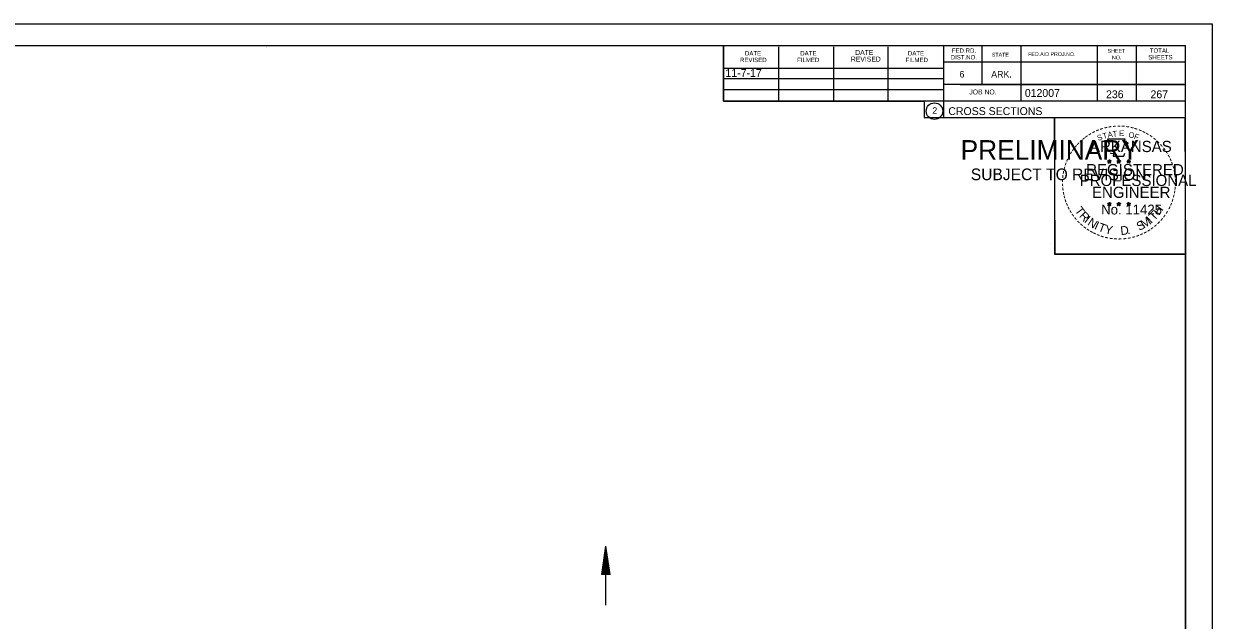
# Model space of a CAD drawing. Extents: x 1374311 to 1383814, y 384102 to 406278.
# Drawn here: x 1382591.4 to 1382803, y 402972.1 to 403078.4 of the extents above; entities that cross this region are included whole.
import ezdxf

# ---------------------------------------------------------------- set-up
doc = ezdxf.new("R2010")
doc.units = 0
for name, color, linetype in [('R_Border', 7, 'Continuous'), ('R_Border PE', 7, 'Continuous'), ('R_Border Prem', 7, 'Continuous'), ('R_Draft', 7, 'Continuous'), ('R_Fin Surface', 7, 'Continuous'), ('R_No Plot', 7, 'Continuous'), ('R_Water', 7, 'Continuous')]:
    doc.layers.add(name, color=color, linetype=linetype)

msp = doc.modelspace()

# ---------------------------------------------------------------- linework, layer by layer
at = {"layer": 'R_Border'}
for p, q in [((1382482.07, 403074.47), (1382798.25, 403074.47)), ((1382634.59, 403074.21), (1382634.59, 403074.21)), ((1382634.59, 403074.21), (1382634.59, 403074.21)), ((1382715.99, 403064.59), (1382715.99, 403074.47)), ((1382725.85, 403064.59), (1382725.85, 403074.27)), ((1382735.61, 403064.59), (1382735.61, 403074.27)), ((1382745.29, 403064.59), (1382745.29, 403074.27)), ((1382755.15, 403074.47), (1382755.15, 403061.67)), ((1382761.99, 403074.47), (1382761.99, 403067.53)), ((1382768.93, 403074.47), (1382768.93, 403064.59)), ((1382782.51, 403074.47), (1382782.51, 403064.59)), ((1382789.45, 403074.47), (1382789.45, 403064.59)), ((1382798.25, 402869.01), (1382798.25, 403074.47)), ((1382798.25, 403071.53), (1382755.15, 403071.53)), ((1382798.25, 403071.55), (1382798.25, 403071.55)), ((1382715.99, 403070.45), (1382755.15, 403070.45)), ((1382715.99, 403068.59), (1382755.15, 403068.59)), ((1382798.25, 403067.53), (1382755.15, 403067.53)), ((1382758.11, 403067.53), (1382798.25, 403067.53)), ((1382715.99, 403064.59), (1382715.99, 403066.65)), ((1382715.99, 403066.65), (1382755.15, 403066.65)), ((1382798.25, 403064.59), (1382715.99, 403064.59)), ((1382755.15, 403061.67), (1382798.25, 403061.67))]:
    msp.add_line(p, q, dxfattribs=at)
msp.add_circle((1382753.54, 403062.8), 1.47, dxfattribs=at)
at = {"layer": 'R_Border PE'}
for p, q in [((1382784.69, 403054.18), (1382784.64, 403053.93)), ((1382784.69, 403053.81), (1382784.69, 403054.18)), ((1382784.69, 403054.18), (1382784.73, 403053.93)), ((1382786.36, 403054.18), (1382786.31, 403053.93)), ((1382786.36, 403053.81), (1382786.36, 403054.18)), ((1382786.36, 403054.18), (1382786.4, 403053.93)), ((1382788.12, 403054.17), (1382788.08, 403053.91)), ((1382788.12, 403053.8), (1382788.12, 403054.17)), ((1382788.12, 403054.17), (1382788.17, 403053.92)), ((1382784.34, 403053.92), (1382784.69, 403053.81)), ((1382784.34, 403053.92), (1382784.59, 403053.88)), ((1382784.34, 403053.92), (1382784.57, 403053.8)), ((1382784.47, 403053.52), (1382784.69, 403053.81)), ((1382784.47, 403053.52), (1382784.6, 403053.76)), ((1382784.47, 403053.52), (1382784.68, 403053.73)), ((1382784.9, 403053.52), (1382784.68, 403053.73)), ((1382785.03, 403053.92), (1382784.69, 403053.81)), ((1382784.9, 403053.52), (1382784.69, 403053.81)), ((1382785.03, 403053.92), (1382784.75, 403053.88)), ((1382784.9, 403053.52), (1382784.76, 403053.81)), ((1382785.03, 403053.92), (1382784.83, 403053.82)), ((1382786.01, 403053.92), (1382786.36, 403053.81)), ((1382786.01, 403053.92), (1382786.26, 403053.88)), ((1382786.01, 403053.92), (1382786.24, 403053.8)), ((1382786.14, 403053.52), (1382786.36, 403053.81)), ((1382786.14, 403053.52), (1382786.27, 403053.76)), ((1382786.14, 403053.52), (1382786.35, 403053.73)), ((1382786.57, 403053.52), (1382786.35, 403053.73)), ((1382786.7, 403053.92), (1382786.36, 403053.81)), ((1382786.57, 403053.52), (1382786.36, 403053.81)), ((1382786.7, 403053.92), (1382786.42, 403053.88)), ((1382786.57, 403053.52), (1382786.43, 403053.81)), ((1382786.7, 403053.92), (1382786.5, 403053.82)), ((1382787.77, 403053.91), (1382788.12, 403053.8)), ((1382787.77, 403053.91), (1382788.02, 403053.87)), ((1382787.77, 403053.91), (1382788.01, 403053.79)), ((1382787.9, 403053.5), (1382788.12, 403053.8)), ((1382787.9, 403053.5), (1382788.03, 403053.75)), ((1382787.9, 403053.5), (1382788.12, 403053.72)), ((1382788.47, 403053.91), (1382788.12, 403053.8)), ((1382788.33, 403053.5), (1382788.12, 403053.8)), ((1382788.33, 403053.5), (1382788.12, 403053.72)), ((1382788.47, 403053.91), (1382788.18, 403053.86)), ((1382788.33, 403053.5), (1382788.2, 403053.8)), ((1382788.47, 403053.91), (1382788.26, 403053.81)), ((1382784.33, 403046.35), (1382784.68, 403046.24)), ((1382784.33, 403046.35), (1382784.59, 403046.31)), ((1382784.33, 403046.35), (1382784.57, 403046.23)), ((1382784.47, 403045.94), (1382784.68, 403046.24)), ((1382784.47, 403045.94), (1382784.59, 403046.19)), ((1382784.47, 403045.94), (1382784.68, 403046.16)), ((1382784.68, 403046.61), (1382784.64, 403046.35)), ((1382784.68, 403046.24), (1382784.68, 403046.61)), ((1382784.68, 403046.61), (1382784.73, 403046.36)), ((1382785.03, 403046.35), (1382784.68, 403046.24)), ((1382784.89, 403045.94), (1382784.68, 403046.24)), ((1382784.89, 403045.94), (1382784.68, 403046.16)), ((1382785.03, 403046.35), (1382784.74, 403046.3)), ((1382784.89, 403045.94), (1382784.76, 403046.23)), ((1382785.03, 403046.35), (1382784.82, 403046.25)), ((1382786, 403046.35), (1382786.35, 403046.24)), ((1382786, 403046.35), (1382786.25, 403046.31)), ((1382786, 403046.35), (1382786.24, 403046.23)), ((1382786.13, 403045.94), (1382786.35, 403046.24)), ((1382786.13, 403045.94), (1382786.26, 403046.19)), ((1382786.13, 403045.94), (1382786.35, 403046.16)), ((1382786.35, 403046.61), (1382786.31, 403046.35)), ((1382786.35, 403046.24), (1382786.35, 403046.61)), ((1382786.35, 403046.61), (1382786.4, 403046.36)), ((1382786.7, 403046.35), (1382786.35, 403046.24)), ((1382786.56, 403045.94), (1382786.35, 403046.24)), ((1382786.56, 403045.94), (1382786.35, 403046.16)), ((1382786.7, 403046.35), (1382786.41, 403046.3)), ((1382786.56, 403045.94), (1382786.43, 403046.23)), ((1382786.7, 403046.35), (1382786.49, 403046.25)), ((1382787.77, 403046.34), (1382788.12, 403046.23)), ((1382787.77, 403046.34), (1382788.02, 403046.3)), ((1382787.77, 403046.34), (1382788.01, 403046.22)), ((1382787.9, 403045.93), (1382788.12, 403046.23)), ((1382787.9, 403045.93), (1382788.03, 403046.18)), ((1382787.9, 403045.93), (1382788.12, 403046.15)), ((1382788.12, 403046.6), (1382788.08, 403046.34)), ((1382788.12, 403046.23), (1382788.12, 403046.6)), ((1382788.12, 403046.6), (1382788.17, 403046.35)), ((1382788.46, 403046.34), (1382788.12, 403046.23)), ((1382788.33, 403045.93), (1382788.12, 403046.23)), ((1382788.33, 403045.93), (1382788.12, 403046.15)), ((1382788.46, 403046.34), (1382788.18, 403046.29)), ((1382788.33, 403045.93), (1382788.19, 403046.22)), ((1382788.46, 403046.34), (1382788.26, 403046.24))]:
    msp.add_line(p, q, dxfattribs=at)
for points in [[(1382784.38, 403057.8), (1382784.65, 403056.98)], [(1382787.89, 403056.88), (1382788.03, 403057.16), (1382787.35, 403057.14), (1382787.49, 403057.8), (1382784.38, 403057.8)], [(1382784.69, 403054.18), (1382784.9, 403053.52), (1382784.34, 403053.92), (1382785.03, 403053.92), (1382784.47, 403053.52), (1382784.69, 403054.18)], [(1382784.87, 403055.38), (1382784.87, 403055.29), (1382785.43, 403055.27), (1382785.38, 403054.8), (1382787.25, 403054.8), (1382787.45, 403055.34)], [(1382786.36, 403054.18), (1382786.57, 403053.52), (1382786.01, 403053.92), (1382786.7, 403053.92), (1382786.14, 403053.52), (1382786.36, 403054.18)], [(1382788.12, 403054.17), (1382788.33, 403053.5), (1382787.77, 403053.91), (1382788.47, 403053.91), (1382787.9, 403053.5), (1382788.12, 403054.17)], [(1382784.68, 403046.61), (1382784.89, 403045.94), (1382784.33, 403046.35), (1382785.03, 403046.35), (1382784.47, 403045.94), (1382784.68, 403046.61)], [(1382786.35, 403046.61), (1382786.56, 403045.94), (1382786, 403046.35), (1382786.7, 403046.35), (1382786.13, 403045.94), (1382786.35, 403046.61)], [(1382788.12, 403046.6), (1382788.33, 403045.93), (1382787.77, 403046.34), (1382788.46, 403046.34), (1382787.9, 403045.93), (1382788.12, 403046.6)]]:
    msp.add_lwpolyline(points, dxfattribs=at)
for centre, radius in [((1382784.68, 403053.81), 0.172), ((1382784.68, 403053.81), 0.145), ((1382784.68, 403053.81), 0.116), ((1382784.68, 403053.81), 0.0991), ((1382784.68, 403053.81), 0.0747), ((1382784.68, 403053.81), 0.0495), ((1382784.68, 403053.81), 0.0296), ((1382786.35, 403053.81), 0.172), ((1382786.35, 403053.81), 0.145), ((1382786.35, 403053.81), 0.116), ((1382786.35, 403053.81), 0.0991), ((1382786.35, 403053.81), 0.0747), ((1382786.35, 403053.81), 0.0495), ((1382786.35, 403053.81), 0.0296), ((1382788.12, 403053.8), 0.172), ((1382788.12, 403053.8), 0.145), ((1382788.12, 403053.8), 0.116), ((1382788.12, 403053.8), 0.0991), ((1382788.12, 403053.8), 0.0747), ((1382788.12, 403053.8), 0.0495), ((1382788.12, 403053.8), 0.0296), ((1382784.68, 403046.24), 0.172), ((1382784.68, 403046.24), 0.145), ((1382784.68, 403046.24), 0.116), ((1382784.68, 403046.24), 0.0991), ((1382784.68, 403046.24), 0.0747), ((1382784.68, 403046.24), 0.0495), ((1382784.68, 403046.24), 0.0296), ((1382786.35, 403046.24), 0.172), ((1382786.35, 403046.24), 0.145), ((1382786.35, 403046.24), 0.116), ((1382786.35, 403046.24), 0.0991), ((1382786.35, 403046.24), 0.0747), ((1382786.35, 403046.24), 0.0495), ((1382786.35, 403046.24), 0.0296), ((1382788.12, 403046.23), 0.172), ((1382788.12, 403046.23), 0.145), ((1382788.12, 403046.23), 0.116), ((1382788.12, 403046.23), 0.0991), ((1382788.12, 403046.23), 0.0747), ((1382788.12, 403046.23), 0.0495), ((1382788.12, 403046.23), 0.0296)]:
    msp.add_circle(centre, radius, dxfattribs=at)
at = {"layer": 'R_Draft'}
for p, q in [((1382694.29, 402980.28), (1382695.04, 402985.28)), ((1382694.42, 402980.28), (1382695.04, 402984.44)), ((1382695.79, 402980.28), (1382695.04, 402985.28)), ((1382695.67, 402980.28), (1382695.04, 402984.44)), ((1382694.54, 402980.28), (1382695.04, 402983.58)), ((1382694.67, 402980.28), (1382695.04, 402982.75)), ((1382695.54, 402980.28), (1382695.04, 402983.58)), ((1382695.41, 402980.28), (1382695.04, 402982.75)), ((1382695.79, 402980.28), (1382694.29, 402980.28)), ((1382694.8, 402980.28), (1382695.04, 402981.9)), ((1382694.92, 402980.28), (1382695.04, 402981.07)), ((1382695.28, 402980.28), (1382695.04, 402981.9)), ((1382695.16, 402980.28), (1382695.04, 402981.07))]:
    msp.add_line(p, q, dxfattribs=at)
at = {"layer": 'R_No Plot'}
for p, q in [((1382469.67, 403078.36), (1382803, 403078.36)), ((1382774.29, 403039.21), (1382774.29, 403039.21))]:
    msp.add_line(p, q, dxfattribs=at)
for points in [[(1382469.66, 403078.36), (1382803, 403078.36), (1382803, 402865.03), (1382469.66, 402865.03)], [(1382715.99, 403074.47), (1382715.99, 403064.59), (1382751.72, 403064.59), (1382751.72, 403061.67), (1382774.92, 403061.67), (1382774.92, 403037.34), (1382798.25, 403037.34), (1382798.25, 402869.01), (1382482.07, 402869.01), (1382482.07, 403074.47)], [(1382774.92, 403061.67), (1382798.13, 403061.67), (1382798.25, 403037.34), (1382775.04, 403037.34)]]:
    msp.add_lwpolyline(points, close=True, dxfattribs=at)
at = {"layer": 'R_Water'}
msp.add_line((1382695.04, 402974.77), (1382695.04, 402985.28), dxfattribs=at)

# ---------------------------------------------------------------- texts
at = {"layer": 'R_Border'}
for s, height, p in [('DATE', 0.782, (1382719.79, 403072.71)), ('DATE', 0.782, (1382729.65, 403072.71)), ('DATE', 0.879, (1382739.43, 403072.81)), ('DATE', 0.782, (1382748.81, 403072.71)), ('FED.RD.', 0.782, (1382756.63, 403073.19)), ('STATE', 0.684, (1382763.75, 403072.51)), ('FED.AID PROJ.NO.', 0.684, (1382770.21, 403072.61)), ('SHEET', 0.684, (1382784.37, 403073.19)), ('TOTAL', 0.782, (1382791.89, 403073.19)), ('REVISED', 0.782, (1382718.91, 403071.53)), ('FILMED', 0.782, (1382729.07, 403071.53)), ('REVISED', 0.879, (1382738.65, 403071.63)), ('FILMED', 0.782, (1382748.41, 403071.53)), ('DIST.NO.', 0.782, (1382756.43, 403072.01)), ('NO.', 0.684, (1382785.15, 403072.01)), ('SHEETS', 0.782, (1382791.61, 403072.01)), ('6', 1.17, (1382757.99, 403068.79)), ('ARK.', 1.172, (1382763.65, 403068.79)), ('012007', 1.4, (1382769.63, 403065.33)), ('JOB NO.', 0.879, (1382759.75, 403065.77)), ('2', 1.17, (1382753.16, 403062.32)), ('CROSS SECTIONS', 1.4, (1382756.01, 403062.1))]:
    msp.add_text(s, height=height, rotation=360, dxfattribs=at).set_placement(p)
at = {"layer": 'R_Border PE'}
for s, height, rotation, p in [('-', 1.6, 36.2317, (1382780.68, 403057.58)), ('-', 1.6, 34.0636, (1382781.26, 403057.97)), ('-', 1.6, 28.7918, (1382781.86, 403058.34)), ('-', 1.6, 24.3072, (1382782.49, 403058.66)), ('S', 1, 21.594, (1382782.73, 403057.48)), ('-', 1.6, 19.1761, (1382783.12, 403058.93)), ('T', 1, 16.4036, (1382783.65, 403057.81)), ('-', 1.6, 13.6301, (1382783.87, 403059.17)), ('A', 1, 11.2132, (1382784.47, 403058.06)), ('-', 1.6, 10.2193, (1382784.55, 403059.33)), ('T', 1, 6.0228, (1382785.32, 403058.23)), ('-', 1.6, 5.8968, (1382785.28, 403059.44)), ('-', 1.6, 0.1862, (1382786.05, 403059.51)), ('E', 1, 0.8323, (1382786.43, 403058.34)), ('-', 1.6, 357.743, (1382786.78, 403059.5)), ('-', 1.6, 352.1617, (1382787.52, 403059.45)), ('O', 1, 350.4515, (1382788.03, 403058.13)), ('-', 1.6, 347.2049, (1382788.24, 403059.33)), ('F', 1, 340.0707, (1382788.98, 403057.9)), ('-', 1.6, 342.3362, (1382788.87, 403059.18)), ('-', 1.6, 337.8551, (1382789.61, 403058.95)), ('-', 1.6, 334.1211, (1382790.24, 403058.68)), ('-', 1.6, 329.6409, (1382790.82, 403058.4)), ('-', 1.6, 325.8627, (1382791.46, 403058.04)), ('-', 1.6, 54.2325, (1382778.51, 403055.25)), ('-', 1.6, 50.6142, (1382778.92, 403055.82)), ('-', 1.6, 48.423, (1382779.33, 403056.31)), ('-', 1.6, 42.9622, (1382779.77, 403056.78)), ('-', 1.6, 38.9507, (1382780.21, 403057.2)), ('ARKANSAS', 2, 360, (1382781.23, 403055.51)), ('-', 1.6, 320.5297, (1382792.07, 403057.61)), ('-', 1.6, 315.5786, (1382792.67, 403057.12)), ('-', 1.6, 309.8797, (1382793.24, 403056.57)), ('-', 1.6, 306.6522, (1382793.77, 403055.97)), ('-', 1.6, 67.7743, (1382777.61, 403053.5)), ('-', 1.6, 62.8713, (1382777.87, 403054.11)), ('-', 1.6, 58.0706, (1382778.18, 403054.73)), ('-', 1.4, 303.6753, (1382794.25, 403055.4)), ('-', 1.6, 299.6684, (1382794.57, 403054.8)), ('-', 1.6, 294.6628, (1382794.89, 403054.19)), ('-', 1.6, 81.2013, (1382777.06, 403051.44)), ('-', 1.6, 75.461, (1382777.2, 403052.16)), ('-', 1.6, 72.3945, (1382777.39, 403052.87)), ('REGISTERED', 2, 360, (1382780.55, 403051.37)), ('DWB', 0.01, 360, (1382784.67, 403053.81)), ('DWB', 0.01, 360, (1382786.34, 403053.81)), ('DWB', 0.01, 360, (1382788.11, 403053.8)), ('-', 1.6, 290.5728, (1382795.15, 403053.61)), ('-', 1.6, 285.1233, (1382795.39, 403053.03)), ('-', 1.6, 280.5493, (1382795.59, 403052.29)), ('-', 1.6, 94.1959, (1382777, 403049.33)), ('-', 1.6, 89.0622, (1382776.96, 403050.05)), ('-', 1.6, 85.1863, (1382776.99, 403050.75)), ('PROFESSIONAL', 2, 360, (1382779.4, 403049.46)), ('-', 1.6, 276.5962, (1382795.75, 403051.52)), ('-', 1.6, 274.3301, (1382795.81, 403050.8)), ('-', 1.6, 269.9407, (1382795.84, 403050.16)), ('-', 1.6, 98.9479, (1382777.07, 403048.66)), ('-', 1.6, 101.7149, (1382777.21, 403047.93)), ('-', 1.6, 105.4578, (1382777.37, 403047.33)), ('ENGINEER', 2, 360, (1382781.59, 403047.34)), ('-', 1.6, 255.7626, (1382795.64, 403048.17)), ('-', 1.6, 260.9953, (1382795.75, 403048.84)), ('-', 1.6, 263.5172, (1382795.82, 403049.5)), ('-', 1.6, 109.0874, (1382777.58, 403046.7)), ('-', 1.6, 114.0643, (1382777.84, 403046.1)), ('-', 1.6, 115.7289, (1382778.14, 403045.49)), ('T', 1.54, 306.0406, (1382778.44, 403045.08)), ('No. 11425', 1.757, 360, (1382783.22, 403044.39)), ('DWB', 0.01, 360, (1382784.67, 403046.24)), ('DWB', 0.01, 360, (1382786.34, 403046.24)), ('DWB', 0.01, 360, (1382788.1, 403046.23)), ('H', 1.54, 54.6088, (1382793.56, 403044.11)), ('-', 1.6, 244.6197, (1382794.98, 403046.14)), ('-', 1.6, 247.8887, (1382795.24, 403046.77)), ('-', 1.6, 252.8681, (1382795.46, 403047.45)), ('-', 1.6, 120.4471, (1382778.5, 403044.9)), ('-', 1.6, 125.8934, (1382778.9, 403044.34)), ('-', 1.6, 130.7181, (1382779.36, 403043.79)), ('R', 1.54, 314.005, (1382779.2, 403044.03)), ('I', 1.54, 321.9694, (1382780.1, 403043.1)), ('N', 1.54, 326.5002, (1382780.67, 403042.63)), ('M', 1.54, 32.6563, (1382790.83, 403041.85)), ('I', 1.54, 42.1136, (1382792.11, 403042.69)), ('T', 1.54, 46.6444, (1382792.67, 403043.17)), ('-', 1.6, 231.2538, (1382793.75, 403044.17)), ('-', 1.6, 233.8452, (1382794.18, 403044.74)), ('-', 1.6, 239.0712, (1382794.58, 403045.39)), ('-', 1.6, 134.2238, (1382779.88, 403043.24)), ('-', 1.6, 138.9338, (1382780.41, 403042.78)), ('-', 1.6, 144.6463, (1382780.96, 403042.37)), ('-', 1.6, 148.0898, (1382781.52, 403042)), ('-', 1.6, 151.5704, (1382782.1, 403041.68)), ('I', 1.54, 335.3603, (1382781.88, 403041.84)), ('T', 1.54, 339.8912, (1382782.54, 403041.51)), ('Y', 1.54, 347.8556, (1382783.76, 403041.07)), ('D', 1.54, 6.3969, (1382786.74, 403040.71)), ('S', 1.54, 26.9312, (1382789.99, 403041.44)), ('-', 1.6, 207.3568, (1382791.11, 403041.9)), ('-', 1.6, 212.2491, (1382791.67, 403042.24)), ('-', 1.6, 215.7363, (1382792.2, 403042.63)), ('-', 1.6, 221.0851, (1382792.75, 403043.1)), ('-', 1.6, 225.7653, (1382793.27, 403043.61)), ('-', 1.6, 154.6002, (1382782.62, 403041.43)), ('-', 1.6, 158.5612, (1382783.25, 403041.18)), ('-', 1.6, 162.7983, (1382783.93, 403040.96)), ('-', 1.6, 167.5555, (1382784.65, 403040.8)), ('-', 1.6, 173.1155, (1382785.42, 403040.69)), ('-', 1.6, 176.5183, (1382786.17, 403040.64)), ('-', 1.6, 181.5918, (1382786.91, 403040.65)), ('-', 1.6, 185.8167, (1382787.72, 403040.73)), ('-', 1.6, 191.2858, (1382788.46, 403040.86)), ('.', 1.54, 13.7642, (1382787.93, 403040.84)), ('-', 1.6, 195.4743, (1382789.19, 403041.06)), ('-', 1.6, 200.7184, (1382789.86, 403041.3)), ('-', 1.6, 204.2516, (1382790.48, 403041.58))]:
    msp.add_text(s, height=height, rotation=rotation, dxfattribs=at).set_placement(p)
at = {"layer": 'R_Border Prem'}
for s, height, p in [('PRELIMINARY', 3.5, (1382758.2, 403054.13)), ('DWB', 0.01, (1382758.95, 403055.98)), ('SUBJECT TO REVISION', 2.0751, (1382760.01, 403050.5))]:
    msp.add_text(s, height=height, rotation=360, dxfattribs=at).set_placement(p)
at = {"layer": 'R_Fin Surface'}
msp.add_text('11-7-17', height=1.4, dxfattribs=at).set_placement((1382716.32, 403068.89))
at = {"layer": 'R_Water'}
for s, p in [('236', (1382784.09, 403065.1)), ('267', (1382792.01, 403065.1))]:
    msp.add_text(s, height=1.4, rotation=360, dxfattribs=at).set_placement(p)

doc.saveas('drawing.dxf')
